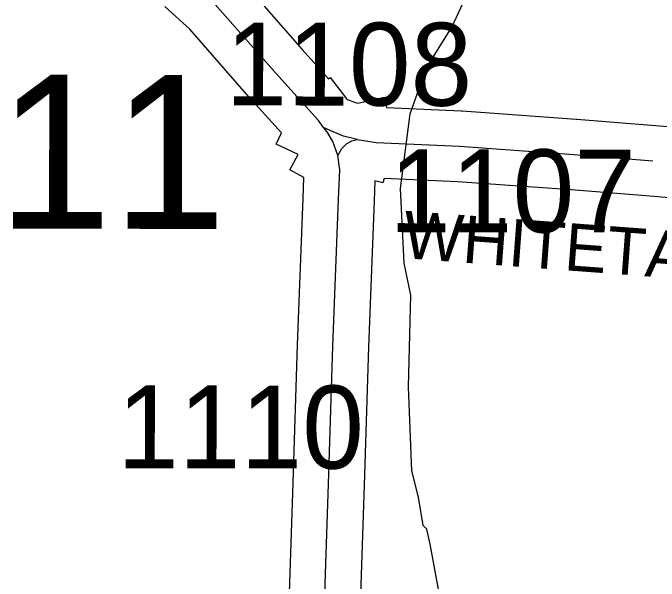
# Model space of a CAD drawing. Extents: x -132.8 to -73.3, y -60 to -26.
# Drawn here: x -122.999 to -122.454, y -34.247 to -33.768 of the extents above; entities that cross this region are included whole.
import ezdxf

# ---------------------------------------------------------------- set-up
doc = ezdxf.new("R2010")
doc.units = 0
for name, color, linetype in [('tdCoHydroRiver', 7, 'Continuous'), ('tdCoSecRdNmbr', 7, 'Continuous'), ('tdCoSecRdTxt', 7, 'Continuous'), ('tdCoSecRteBand', 7, 'Continuous'), ('tdCoSecRteCL', 7, 'Continuous'), ('tdCoSectNmbr', 7, 'Continuous'), ('tdCoSurfGravel', 7, 'Continuous')]:
    doc.layers.add(name, color=color, linetype=linetype)

msp = doc.modelspace()

# ---------------------------------------------------------------- linework, layer by layer
at = {"layer": 'tdCoHydroRiver'}
msp.add_lwpolyline([(-122.63354, -34.29086), (-122.64731, -34.21634), (-122.65012, -34.20365), (-122.65319, -34.20041), (-122.65728, -34.17663), (-122.66299, -34.1544), (-122.6658, -34.08334), (-122.66371, -34.0061), (-122.6693, -33.97913), (-122.67233, -33.91596), (-122.66431, -33.85308), (-122.65063, -33.81401), (-122.6292, -33.77989), (-122.60239, -33.72226), (-122.59037, -33.6863), (-122.56416, -33.65074)], dxfattribs=at)
at = {"layer": 'tdCoSecRteBand'}
for points in [[(-122.76704, -34.2828), (-122.76309, -34.16445), (-122.75939, -34.04807), (-122.75939, -34.04798), (-122.75939, -34.04789), (-122.7547, -33.92409), (-122.7547, -33.92407), (-122.7547, -33.92404), (-122.75402, -33.90676), (-122.76588, -33.90033), (-122.75887, -33.88737), (-122.77729, -33.87862), (-122.77274, -33.86905), (-122.80003, -33.83878), (-122.80015, -33.83864), (-122.80028, -33.8385), (-122.85031, -33.78159), (-122.87122, -33.76238)], [(-122.78749, -33.76217), (-122.75533, -33.79875), (-122.73317, -33.82335), (-122.73183, -33.82232), (-122.71867, -33.83943), (-122.71796, -33.84035), (-122.71794, -33.84038), (-122.71715, -33.84076), (-122.71121, -33.84313), (-122.70846, -33.84384), (-122.68616, -33.83888), (-122.68425, -33.8475), (-122.62126, -33.85038), (-122.62087, -33.8504), (-122.62049, -33.85042), (-122.52406, -33.85733), (-122.52392, -33.85734), (-122.52377, -33.85735), (-122.45719, -33.86278), (-122.42728, -33.86521)], [(-122.43216, -33.92501), (-122.46206, -33.92258), (-122.52849, -33.91716), (-122.62438, -33.9103), (-122.68635, -33.90747), (-122.68729, -33.91116), (-122.69407, -33.90943), (-122.69475, -33.92639), (-122.69943, -34.05007), (-122.70312, -34.16638), (-122.70312, -34.1664), (-122.70312, -34.16642), (-122.70705, -34.2843)]]:
    msp.add_lwpolyline(points, dxfattribs=at)
at = {"layer": 'tdCoSecRteCL'}
for points in [[(-122.73732, -33.86439), (-122.74174, -33.85865), (-122.77774, -33.8187), (-122.82884, -33.76058)], [(-122.72522, -33.88824), (-122.72941, -33.8764), (-122.73434, -33.86826), (-122.73732, -33.86439)], [(-122.70894, -33.87467), (-122.72053, -33.87172), (-122.72916, -33.86826), (-122.73732, -33.86439)], [(-122.72522, -33.88824), (-122.72201, -33.88232), (-122.71807, -33.87837), (-122.71338, -33.87566), (-122.70894, -33.87467)], [(-122.70894, -33.87467), (-122.69291, -33.87714), (-122.62263, -33.88035), (-122.52621, -33.88725), (-122.45962, -33.89268)], [(-122.73705, -34.2838), (-122.73311, -34.16542), (-122.72941, -34.04903), (-122.72472, -33.92523), (-122.72374, -33.90032), (-122.72522, -33.88824)]]:
    msp.add_lwpolyline(points, dxfattribs=at)
at = {"layer": 'tdCoSurfGravel'}
for points in [[(-122.72522, -33.88824), (-122.72941, -33.8764), (-122.73434, -33.86826), (-122.73732, -33.86439), (-122.74174, -33.85865), (-122.77774, -33.8187), (-122.82884, -33.76058)], [(-122.70894, -33.87467), (-122.72053, -33.87172), (-122.72916, -33.86826), (-122.73732, -33.86439)], [(-122.72522, -33.88824), (-122.72201, -33.88232), (-122.71807, -33.87837), (-122.71338, -33.87566), (-122.70894, -33.87467), (-122.69291, -33.87714), (-122.62263, -33.88035), (-122.52621, -33.88725), (-122.45962, -33.89268)], [(-122.73705, -34.2838), (-122.73311, -34.16542), (-122.72941, -34.04903), (-122.72472, -33.92523), (-122.72374, -33.90032), (-122.72522, -33.88824)]]:
    msp.add_lwpolyline(points, dxfattribs=at)

# ---------------------------------------------------------------- texts
at = {"layer": 'tdCoSecRdNmbr'}
for s, rotation, p in [('1108', 359.9079, (-122.82018, -33.84583)), ('1107', 359.908, (-122.68202, -33.95284)), ('1110', 359.908, (-122.9116, -34.15211))]:
    msp.add_text(s, height=0.07, rotation=rotation, dxfattribs=at).set_placement(p)
at = {"layer": 'tdCoSecRdTxt'}
msp.add_text('WHITETAIL LN', height=0.04, rotation=355.7126, dxfattribs=at).set_placement((-122.67132, -33.97466))
at = {"layer": 'tdCoSectNmbr'}
msp.add_text('11', height=0.13, rotation=359.9077, dxfattribs=at).set_placement((-123.01273, -33.94985))

doc.saveas('drawing.dxf')
